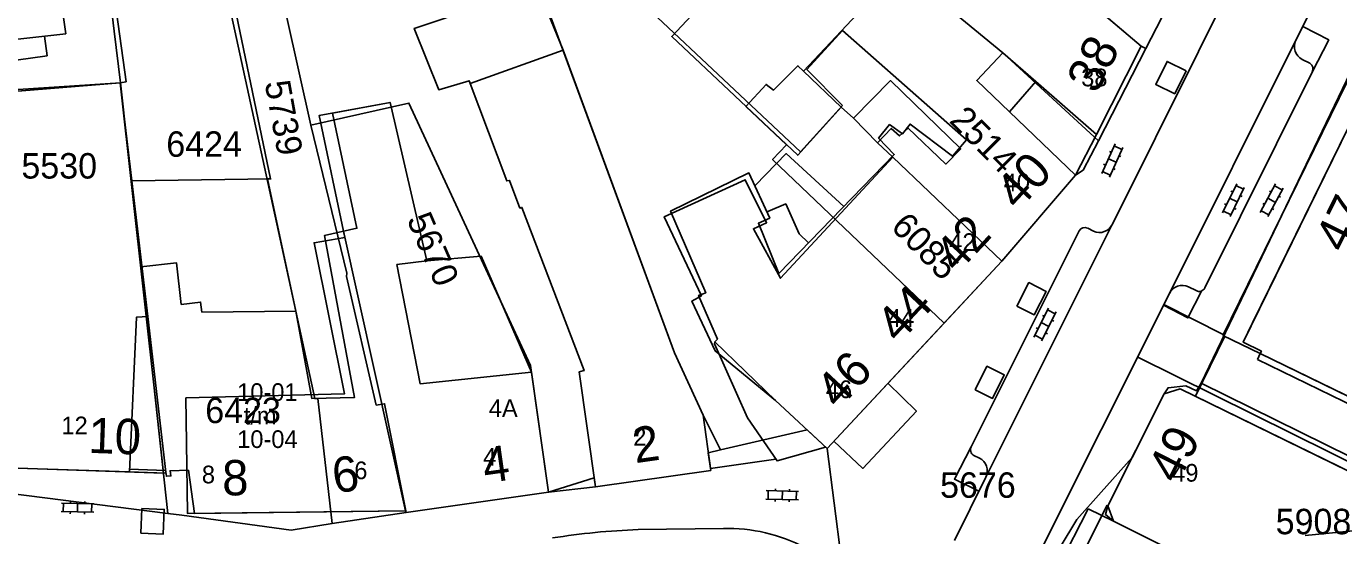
# Model space of a CAD drawing. Extents: x 148816 to 151297, y 399515 to 402500.
# Drawn here: x 150377.6 to 150470.5, y 399819.8 to 399855.8 of the extents above; entities that cross this region are included whole.
import ezdxf

# ---------------------------------------------------------------- set-up
doc = ezdxf.new("R2010")
doc.units = 0
for name, color, linetype in [('B01 Hoofdgebouw  [D] Norm', 7, 'Continuous'), ('B01 Hoofdgebouw  [T] Norm', 7, 'Continuous'), ('B01 hoofgebouw', 7, 'Continuous'), ('B03 Overig opstal  [D] Norm', 7, 'Continuous'), ('B07 Tussenmuur  [D] Norm', 7, 'Continuous'), ('G01 perceelsgrens', 7, 'Continuous'), ('S02 Open verharding  Norm', 7, 'Continuous'), ('T01 Muur  [D] Norm', 7, 'Continuous'), ('T04 Haag heg  [D] Gem', 7, 'Continuous'), ('V00 Kant verharding algemeen  [T] Norm', 7, 'Continuous'), ('V00 Kant verharding algemeen secundair  [T] Gem', 7, 'Continuous'), ('V06 Kant onverhard  [T] Gem', 7, 'Continuous'), ('Z01 perceelnummer', 7, 'Continuous'), ('Z02 huisnummer', 7, 'Continuous'), ('Z02 Huisnummer  [Tekst] Norm', 7, 'Continuous')]:
    doc.layers.add(name, color=color, linetype=linetype)

msp = doc.modelspace()

# ---------------------------------------------------------------- linework, layer by layer
at = {"layer": 'B01 Hoofdgebouw  [D] Norm'}
for points in [[(150426.768, 399870.803), (150419.876, 399876.501), (150416.941, 399873.381), (150422.382, 399868.262), (150416.421, 399861.926), (150432.385, 399846.908), (150435.361, 399850.196)], [(150425.49, 399828.3), (150423.462, 399832.702), (150413.914, 399858.618), (150405.045, 399855.639), (150406.784, 399851.304), (150408.939, 399851.934), (150411.592, 399844.859), (150411.795, 399844.887), (150412.523, 399842.934), (150412.675, 399842.986), (150417.068, 399831.45), (150416.73, 399831.35)], [(150430.62, 399829.34), (150426.327, 399833.466), (150426.503, 399833.671), (150425.18, 399836.763), (150425.687, 399836.945), (150423.198, 399842.723), (150428.741, 399845.418), (150430.216, 399842.226), (150429.406, 399841.863), (150430.86, 399838.314), (150439.022, 399846.73), (150437.919, 399847.891), (150438.699, 399848.839), (150439.619, 399848.186), (150440.147, 399848.877), (150443.139, 399846.614), (150444.146, 399847.768), (150435.363, 399855.5), (150432.846, 399852.731), (150435.361, 399850.196)], [(150385.064, 399844.874), (150384.24, 399851.8)], [(150413.34, 399831.33), (150405.462, 399830.508), (150403.815, 399838.939), (150405.947, 399839.213), (150403.336, 399850.409), (150399.267, 399849.652)], [(150399.267, 399849.652), (150400.994, 399841.511), (150398.7, 399841.003), (150400.819, 399829.548), (150397.8, 399829.469), (150396.656, 399835.654), (150394.656, 399845.003)], [(150386.181, 399835.26), (150385.393, 399835.224), (150384.885, 399824.282)]]:
    msp.add_lwpolyline(points, dxfattribs=at)
at = {"layer": 'B01 Hoofdgebouw  [T] Norm'}
for p, q in [((150456.51, 399854.38), (150439.7, 399868.63)), ((150453.34, 399848.15), (150456.51, 399854.38)), ((150372.04, 399850.81), (150384.24, 399851.8)), ((150447.18, 399849.75), (150449.04, 399851.89)), ((150449.04, 399851.89), (150453.34, 399848.15)), ((150464.39, 399834.81), (150472.39, 399851.12)), ((150451.86, 399845.27), (150447.18, 399849.75)), ((150446.63, 399839.18), (150451.86, 399845.27)), ((150434.27, 399825.93), (150446.63, 399839.18)), ((150463.73, 399833.45), (150464.39, 399834.81)), ((150465.02, 399832.81), (150463.73, 399833.45)), ((150464.94, 399832.66), (150465.02, 399832.81)), ((150473.95, 399828.27), (150464.94, 399832.66)), ((150414.54, 399822.84), (150413.34, 399831.33)), ((150416.73, 399831.35), (150417.88, 399823.23)), ((150430.62, 399829.34), (150434.27, 399825.93)), ((150454.14, 399821.88), (150458.13, 399829.79)), ((150458.13, 399829.79), (150459.27, 399830.15)), ((150459.27, 399830.15), (150473.31, 399823.3)), ((150426.04, 399824.39), (150425.49, 399828.3)), ((150384.885, 399824.282), (150372.87, 399824.69)), ((150417.88, 399823.23), (150426.04, 399824.39)), ((150404.48, 399821.42), (150414.54, 399822.84)), ((150454.55, 399820.79), (150454.14, 399821.88)), ((150404.42, 399821.53), (150404.48, 399821.42)), ((150465.57, 399815.3), (150454.55, 399820.79))]:
    msp.add_line(p, q, dxfattribs=at)
for points in [[(150394.926, 399845.007), (150385.064, 399844.874)], [(150404.42, 399821.53), (150389.501, 399821.337), (150389.056, 399824.394), (150387.767, 399824.367), (150387.821, 399823.991), (150387.502, 399823.97), (150387.459, 399824.267), (150386.181, 399835.26)]]:
    msp.add_lwpolyline(points, dxfattribs=at)
at = {"layer": 'B01 hoofgebouw'}
for points in [[(150430.62, 399829.34), (150434.27, 399825.93), (150446.63, 399839.18), (150451.86, 399845.27), (150447.18, 399849.75), (150449.04, 399851.89), (150453.34, 399848.15), (150456.51, 399854.38), (150439.7, 399868.63), (150436.47, 399864.82)], [(150425.029, 399856.932), (150423.273, 399855.067), (150432.193, 399846.675), (150435.274, 399850.079), (150436.144, 399849.292), (150438.75, 399851.95), (150443.736, 399847.137), (150442.686, 399846.052), (150440.02, 399848.576), (150439.397, 399848.044), (150438.812, 399848.574), (150437.839, 399847.552), (150438.927, 399846.529), (150430.963, 399837.973), (150429.052, 399841.471), (150429.992, 399841.899), (150428.475, 399844.943), (150422.747, 399842.326), (150425.378, 399836.734), (150424.701, 399836.364), (150426.352, 399832.837), (150430.62, 399829.34)], [(150425.49, 399828.3), (150423.462, 399832.702), (150415.579, 399854.098), (150409.009, 399851.748), (150411.592, 399844.859), (150411.795, 399844.887), (150412.523, 399842.934), (150412.675, 399842.986), (150417.068, 399831.45), (150416.73, 399831.35)], [(150409.009, 399851.748), (150415.579, 399854.098)], [(150447.18, 399849.75), (150444.867, 399851.964), (150446.704, 399853.922), (150449.04, 399851.89)], [(150482.27, 399850.9), (150477.78, 399853.11), (150476.03, 399849.53), (150473.73, 399850.66), (150473.65, 399850.5), (150472.39, 399851.12), (150463.73, 399833.45), (150465.02, 399832.81), (150464.94, 399832.66), (150473.95, 399828.27), (150474.17, 399828.72), (150477.04, 399827.33), (150476.65, 399826.52), (150483.82, 399823.05), (150484.18, 399823.88), (150486.92, 399822.55), (150486.731, 399822.167)], [(150386.76, 399829.17), (150387.29, 399824.2), (150372.87, 399824.69), (150364.88, 399825.06), (150365.21, 399835.33), (150373.19, 399835.07), (150373.26, 399837.96), (150376.06, 399837.92), (150376.11, 399841.83), (150376.22, 399841.83), (150375.84, 399846.07), (150373.1, 399845.76), (150372.94, 399847.21), (150372.45, 399847.16), (150372.04, 399850.81), (150384.24, 399851.8)], [(150384.24, 399851.8), (150386.76, 399829.17)], [(150413.34, 399831.33), (150405.462, 399830.508), (150403.815, 399838.939), (150405.947, 399839.213), (150403.336, 399850.409), (150398.312, 399849.474), (150400.139, 399840.866), (150397.957, 399840.49), (150400.106, 399829.799), (150388.886, 399829.508), (150388.93, 399826.33)], [(150388.93, 399826.33), (150389, 399821.33), (150404.42, 399821.53), (150404.48, 399821.42), (150414.54, 399822.84), (150413.34, 399831.33)], [(150416.73, 399831.35), (150417.88, 399823.23), (150426.04, 399824.39), (150425.49, 399828.3)], [(150465.57, 399815.3), (150454.55, 399820.79), (150454.14, 399821.88), (150458.13, 399829.79), (150459.27, 399830.15), (150473.31, 399823.3), (150473.36, 399823.41), (150489.16, 399815.57)]]:
    msp.add_lwpolyline(points, dxfattribs=at)
at = {"layer": 'B03 Overig opstal  [D] Norm'}
msp.add_lwpolyline([(150438.576, 399830.546), (150440.6, 399828.58), (150436.797, 399824.527), (150434.75, 399826.445)], dxfattribs=at)
at = {"layer": 'B07 Tussenmuur  [D] Norm'}
msp.add_line((150404.42, 399821.53), (150400.043, 399841.301), dxfattribs=at)
msp.add_line((150404.42, 399821.53), (150400.043, 399841.301), dxfattribs=at)
msp.add_lwpolyline([(150386.181, 399835.26), (150385.064, 399844.874)], dxfattribs=at)
msp.add_lwpolyline([(150386.181, 399835.26), (150385.064, 399844.874)], dxfattribs=at)
at = {"layer": 'G01 perceelsgrens'}
for points in [[(150413.883, 399890.218), (150419.713, 399885.409), (150439.7, 399868.63), (150456.51, 399854.38), (150456.83, 399854.215)], [(150468.584, 399877.24), (150461.742, 399863.748), (150456.83, 399854.215)], [(150391.813, 399875.36), (150397.729, 399848.805)], [(150415.579, 399854.098), (150406.965, 399875.169)], [(150388.51, 399873.147), (150396.658, 399835.644)], [(150382.204, 399868.896), (150383.798, 399855.441), (150384.254, 399851.797)], [(150432.602, 399852.625), (150439.45, 399859.89)], [(150453.473, 399847.701), (150446.704, 399853.922), (150439.45, 399859.89)], [(150472.816, 399855.681), (150471.049, 399851.96), (150460.759, 399830.566)], [(150426.721, 399825.836), (150425.49, 399828.3), (150423.462, 399832.702), (150415.579, 399854.098)], [(150456.83, 399854.215), (150453.473, 399847.701)], [(150432.602, 399852.625), (150432.209, 399853), (150430.467, 399851.276), (150429.955, 399851.685), (150428.53, 399850.12), (150431.409, 399847.412), (150430.412, 399846.362), (150442.55, 399834.806)], [(150446.635, 399839.185), (150438.927, 399846.529), (150437.839, 399847.552), (150436.144, 399849.292), (150435.274, 399850.079), (150432.602, 399852.625)], [(150384.254, 399851.797), (150362.152, 399850.349), (150362.061, 399847.693)], [(150384.254, 399851.797), (150385.694, 399838.773)], [(150414.54, 399822.84), (150413.271, 399831.816), (150404.668, 399850.363), (150397.729, 399848.805)], [(150397.729, 399848.805), (150400.279, 399838.322), (150400.255, 399838.096), (150402.357, 399829.004), (150402.946, 399829.101), (150404.48, 399821.42)], [(150453.473, 399847.701), (150452.403, 399845.625), (150451.86, 399845.27), (150446.635, 399839.185)], [(150385.694, 399838.773), (150388.207, 399839.071), (150388.556, 399836.129), (150389.923, 399836.291), (150390.008, 399835.573)], [(150385.694, 399838.773), (150386.232, 399833.911), (150387.595, 399821.336)], [(150446.635, 399839.185), (150442.55, 399834.806)], [(150396.658, 399835.644), (150390.008, 399835.573)], [(150396.658, 399835.644), (150398.002, 399829.459), (150398.228, 399829.469)], [(150442.55, 399834.806), (150434.27, 399825.93)], [(150460.759, 399830.566), (150460.432, 399830.017), (150459.659, 399830.367), (150458.408, 399830.227), (150458.13, 399829.79), (150455.863, 399825.296)], [(150480.248, 399821.992), (150476.589, 399822.763), (150460.759, 399830.566)], [(150398.228, 399829.469), (150399.233, 399820.635)], [(150434.27, 399825.93), (150432.864, 399827.244), (150426.721, 399825.836)], [(150426.721, 399825.836), (150425.864, 399825.639), (150426.04, 399824.39), (150417.88, 399823.23), (150417.792, 399823.85), (150414.54, 399822.84)], [(150434.27, 399825.93), (150436.254, 399810.48)], [(150387.595, 399821.336), (150372.584, 399823.245), (150372.462, 399824.709)], [(150455.863, 399825.296), (150453.664, 399822.844), (150451.942, 399820.905), (150450.773, 399818.95), (150444.003, 399805.737)], [(150455.863, 399825.296), (150454.14, 399821.88), (150453.969, 399821.263), (150454.55, 399820.79), (150465.57, 399815.3), (150478.16, 399809.277), (150484.144, 399805.455), (150486.262, 399803.955), (150500.989, 399794.149), (150506.382, 399805.171)], [(150414.54, 399822.84), (150404.48, 399821.42)], [(150399.233, 399820.635), (150396.334, 399820.149), (150388.598, 399821.221), (150387.595, 399821.336)], [(150404.48, 399821.42), (150399.233, 399820.635)]]:
    msp.add_lwpolyline(points, dxfattribs=at)
at = {"layer": 'S02 Open verharding  Norm'}
for p, q in [((150453.71, 399845.382), (150454.665, 399847.475)), ((150454.255, 399845.133), (150455.21, 399847.226)), ((150454.258, 399846.946), (150454.395, 399846.883)), ((150455.148, 399847.089), (150454.602, 399847.338)), ((150453.843, 399846.036), (150453.979, 399845.974)), ((150454.187, 399846.429), (150454.733, 399846.179)), ((150454.941, 399846.634), (150455.077, 399846.572)), ((150454.318, 399845.27), (150453.772, 399845.519)), ((150454.525, 399845.725), (150454.662, 399845.662)), ((150462.268, 399842.59), (150463.266, 399844.662)), ((150462.808, 399842.33), (150463.806, 399844.402)), ((150462.849, 399844.142), (150462.984, 399844.077)), ((150463.741, 399844.267), (150463.201, 399844.527)), ((150466.024, 399844.639), (150464.935, 399842.613)), ((150466.553, 399844.355), (150465.464, 399842.329)), ((150465.953, 399844.507), (150466.482, 399844.223)), ((150462.415, 399843.241), (150462.55, 399843.176)), ((150462.767, 399843.626), (150463.307, 399843.366)), ((150463.524, 399843.816), (150463.659, 399843.751)), ((150465.243, 399843.186), (150465.111, 399843.257)), ((150466.008, 399843.342), (150465.48, 399843.626)), ((150465.717, 399844.066), (150465.584, 399844.137)), ((150466.377, 399843.711), (150466.245, 399843.782)), ((150462.873, 399842.465), (150462.333, 399842.725)), ((150463.09, 399842.915), (150463.225, 399842.85)), ((150465.006, 399842.745), (150465.535, 399842.461)), ((150465.904, 399842.831), (150465.771, 399842.902)), ((150448.912, 399833.809), (150449.944, 399835.864)), ((150449.448, 399833.54), (150450.48, 399835.595)), ((150449.518, 399835.351), (150449.652, 399835.283)), ((150450.413, 399835.461), (150449.877, 399835.73)), ((150450.188, 399835.014), (150450.323, 399834.947)), ((150449.515, 399833.674), (150448.979, 399833.943)), ((150449.069, 399834.457), (150449.204, 399834.39)), ((150449.428, 399834.837), (150449.964, 399834.567)), ((150449.74, 399834.121), (150449.874, 399834.053)), ((150432.255, 399822.896), (150429.956, 399822.954)), ((150430.106, 399822.95), (150430.091, 399822.35)), ((150430.606, 399822.938), (150430.61, 399823.088)), ((150431.09, 399822.325), (150431.106, 399822.925)), ((150431.605, 399822.912), (150431.609, 399823.062)), ((150432.105, 399822.9), (150432.09, 399822.3)), ((150382.37, 399822.023), (150380.071, 399822.081)), ((150380.221, 399822.077), (150380.206, 399821.477)), ((150380.721, 399822.065), (150380.725, 399822.215)), ((150381.205, 399821.452), (150381.221, 399822.052)), ((150381.72, 399822.039), (150381.724, 399822.189)), ((150382.22, 399822.027), (150382.205, 399821.427)), ((150432.24, 399822.296), (150429.941, 399822.354)), ((150430.587, 399822.188), (150430.591, 399822.338)), ((150431.586, 399822.162), (150431.59, 399822.312)), ((150382.355, 399821.423), (150380.056, 399821.481)), ((150380.702, 399821.315), (150380.706, 399821.465)), ((150381.701, 399821.289), (150381.705, 399821.439))]:
    msp.add_line(p, q, dxfattribs=at)
at = {"layer": 'T01 Muur  [D] Norm'}
for p, q in [((150384.885, 399824.282), (150387.469, 399824.181)), ((150384.894, 399824.482), (150387.445, 399824.382))]:
    msp.add_line(p, q, dxfattribs=at)
at = {"layer": 'T04 Haag heg  [D] Gem'}
for points in [[(150384.24, 399851.8), (150384.645, 399851.871), (150382.668, 399866.151), (150383.686, 399868.959), (150392.496, 399875.804)], [(150394.656, 399845.003), (150394.871, 399845.006), (150390.044, 399868.303), (150388.888, 399872.795)], [(150435.453, 399843.05), (150431.372, 399846.79), (150429.205, 399844.557)], [(150430.085, 399842.683), (150431.351, 399843.228), (150432.284, 399841.125), (150432.962, 399840.481)], [(150413.34, 399831.33), (150409.782, 399839.526), (150405.947, 399839.213)]]:
    msp.add_lwpolyline(points, dxfattribs=at)
at = {"layer": 'V00 Kant verharding algemeen  [T] Norm'}
for p, q in [((150380.39, 399855.26), (150379.51, 399861.27)), ((150362.85, 399853.29), (150380.39, 399855.26)), ((150467.46, 399854.799), (150458.512, 399836.891)), ((150453.34, 399848.15), (150451.86, 399845.27)), ((150445.513, 399823.917), (150454.436, 399841.739)), ((150420.749, 399761.617), (150458.512, 399836.891)), ((150458.121, 399836.111), (150462.313, 399833.989)), ((150489.38, 399815.99), (150456.261, 399832.404)), ((150464.94, 399832.66), (150464.75, 399832.23)), ((150464.75, 399832.23), (150473.63, 399827.91)), ((150414.54, 399822.84), (150417.88, 399823.23)), ((150450.13, 399816.57), (150452.76, 399821.68)), ((150452.76, 399821.68), (150454.55, 399820.79))]:
    msp.add_line(p, q, dxfattribs=at)
for points in [[(150467.46, 399854.799), (150470.609, 399861.102)], [(150463.617, 399860.132), (150454.467, 399841.8)], [(150468.618, 399852.544), (150469.787, 399854.831), (150467.948, 399855.775)], [(150376.625, 399854.837), (150376.86, 399853.4), (150379.06, 399853.71), (150378.866, 399855.089)], [(150468.445, 399853.173), (150467.894, 399853.454)], [(150459.68, 399852.651), (150458.88, 399851.016), (150457.533, 399851.675), (150458.334, 399853.31), (150459.68, 399852.651)], [(150461.013, 399837.288), (150468.618, 399852.544)], [(150453.119, 399841.293), (150452.718, 399841.511)], [(150452.112, 399841.328), (150444.477, 399826.064)], [(150447.708, 399836.005), (150448.558, 399837.669), (150449.778, 399837.047), (150448.929, 399835.382), (150447.708, 399836.005)], [(150458.097, 399836.063), (150459.818, 399835.17), (150460.77, 399837.07)], [(150459.851, 399837.363), (150460.401, 399837.098)], [(150434.167, 399826.026), (150430.729, 399825.052), (150428.636, 399828.101), (150426.294, 399833.347), (150426.327, 399833.466)], [(150444.752, 399830.09), (150445.585, 399831.755), (150446.815, 399831.141), (150445.983, 399829.475), (150444.752, 399830.09)], [(150445.012, 399822.908), (150443.288, 399823.767), (150444.477, 399826.064)], [(150444.663, 399825.448), (150445.051, 399825.258)], [(150445.513, 399823.917), (150443.281, 399819.425)], [(150385.703, 399819.949), (150387.279, 399819.885), (150387.35, 399821.624), (150385.774, 399821.688), (150385.703, 399819.949)], [(150420.899, 399820.201), (150426.93, 399820.273)]]:
    msp.add_lwpolyline(points, dxfattribs=at)
for centre, radius, start, end in [((150468.37, 399854.35), 1.015, 153.74982, 242.01753), ((150468.175, 399852.76), 0.493, 333.97772, 56.77902), ((150452.509, 399841.107), 0.455, 62.70275, 150.9038), ((150453.537, 399842.227), 1.024, 245.90345, 335.32039), ((150459.413, 399836.466), 0.999, 63.97447, 154.98146), ((150460.616, 399837.486), 0.444, 241.01212, 333.48257), ((150444.86, 399825.844), 0.442, 150.06426, 243.53891), ((150444.591, 399824.35), 1.018, 334.86358, 63.15603), ((150422.735, 399770.164), 50.071, 92.10109, 99.06709), ((150427.266, 399808.567), 11.711, 62.32432, 91.64297)]:
    msp.add_arc(centre, radius, start, end, dxfattribs=at)
at = {"layer": 'V00 Kant verharding algemeen secundair  [T] Gem'}
for p, q in [((150471.103, 399851.916), (150462.284, 399833.932)), ((150462.284, 399833.932), (150464.94, 399832.66))]:
    msp.add_line(p, q, dxfattribs=at)
at = {"layer": 'V06 Kant onverhard  [T] Gem'}
for points in [[(150462.417, 399833.868), (150460.349, 399829.624)], [(150430.646, 399825.174), (150426.023, 399824.511)], [(150454.103, 399821.919), (150451.277, 399816.291)]]:
    msp.add_lwpolyline(points, dxfattribs=at)
at = {"layer": 'Z01 perceelnummer'}
msp.add_lwpolyline([(150468.113, 399819.772), (150481.945, 399821.115)], dxfattribs=at)

# ---------------------------------------------------------------- texts
for s, rotation, p in [('5739', 280.24341, (150394.455, 399851.808)), ('2514', 314.71576, (150442.853, 399849.055)), ('5670', 293.51456, (150404.492, 399842.139)), ('6085', 314.47288, (150438.712, 399841.535))]:
    msp.add_text(s, height=1.8, rotation=rotation, dxfattribs=at).set_placement(p)
for s, p in [('6424', (150387.496, 399846.562)), ('5530', (150377.239, 399845.023)), ('6423', (150390.254, 399827.729)), ('5676', (150442.271, 399822.449)), ('5908', (150466.026, 399819.872))]:
    msp.add_text(s, height=1.8, dxfattribs=at).set_placement(p)
at = {"layer": 'Z02 huisnummer'}
for s, rotation, p in [('38', 63.05042, (150453.355, 399850.938)), ('40', 46.98611, (150447.794, 399842.694)), ('47', 63.89618, (150470.944, 399839.657)), ('42', 46.98611, (150443.491, 399838.252)), ('44', 46.98611, (150439.352, 399833.283)), ('46', 46.98611, (150435.08, 399828.632)), ('10', 358.05075, (150381.948, 399825.63)), ('2', 8.10579, (150420.694, 399824.892)), ('49', 63.20444, (150459.082, 399823.352)), ('4', 8.04906, (150410.073, 399823.471)), ('8', 0.7448, (150391.465, 399822.61)), ('6', 8.04906, (150399.423, 399822.755))]:
    msp.add_text(s, height=2.5, rotation=rotation, dxfattribs=at).set_placement(p)
at = {"layer": 'Z02 Huisnummer  [Tekst] Norm'}
for s, p in [('38', (150452.26, 399851.545)), ('40', (150446.771, 399844.127)), ('42', (150442.922, 399839.901)), ('44', (150438.579, 399834.538)), ('10-01 ', (150392.514, 399829.298)), ('46', (150434.18, 399829.5)), ('4A', (150410.327, 399828.164)), (' t/m ', (150392.514, 399827.635)), ('12', (150380.074, 399826.941)), ('10-04', (150392.514, 399825.971)), ('2', (150420.55, 399826.135)), ('4', (150409.925, 399824.715)), ('8', (150390.014, 399823.471)), ('6', (150400.804, 399823.764)), ('49', (150458.7, 399823.59))]:
    msp.add_text(s, height=1.25, dxfattribs=at).set_placement(p)

doc.saveas('drawing.dxf')
